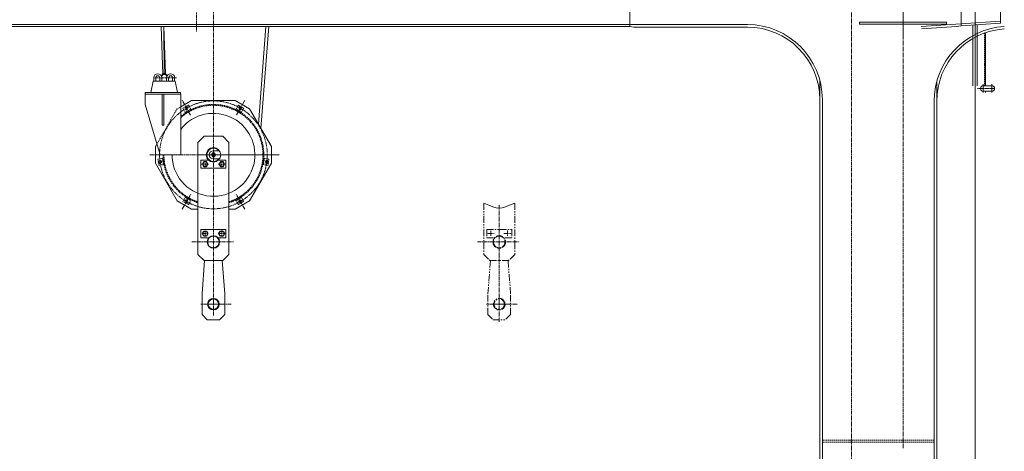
# Model space of a CAD drawing. Header units: millimetres. Extents: x 452087 to 582075, y 10891 to 81641.
# Tile 303 of 311: x 558216 to 562969, y 62693 to 64774. Entities that reach past the tile are written whole.
import ezdxf

# ---------------------------------------------------------------- set-up
doc = ezdxf.new("R2010")
doc.units = ezdxf.units.MM
for name, pattern in [('CENTER2', [28.575, 19.05, -3.175, 3.175, -3.175]), ('HIDDEN', [9.525, 6.35, -3.175]), ('PHANTOM', [63.5, 31.75, -6.35, 6.35, -6.35, 6.35, -6.35])]:
    doc.linetypes.add(name, pattern=pattern)
doc.layers.get('Defpoints').update_dxf_attribs({"color": 8})
for name, color, linetype in [('Cont', 6, 'Continuous'), ('Hide', 2, 'HIDDEN'), ('Phan', 5, 'PHANTOM'), ('ОЗиМ Оси', 4, 'CENTER2'), ('ОЗИМ_Выноски', 2, 'Continuous')]:
    doc.layers.add(name, color=color, linetype=linetype)
doc.layers.add('ОЗиМ Металл тонкий', color=221, linetype='Continuous', lineweight=15)
doc.layers.add('ОЗиМ Размеры', color=2, linetype='Continuous', lineweight=35)
doc.styles.add('RomanS', font='romans.shx', dxfattribs={"width": 0.7})
doc.dimstyles.new('M200', dxfattribs={"dimscale": 200, "dimtxt": 3, "dimasz": 2, "dimexe": 1.25, "dimexo": 0.625, "dimtad": 3, "dimtoh": 1, "dimdec": 0, "dimtxsty": 'RomanS', "dimblk": 'ARCHTICK', "dimblk1": 'OBLIQUE', "dimblk2": 'ARCHTICK', "dimcen": 3, "dimclrt": 2, "dimaunit": 1, "dimadec": 4, "dimazin": 0, "dimtfac": 1, "dimtdec": 0, "dimtmove": 0, "dimatfit": 3, "dimfxl": 1, "dimtfill": 1, "dimarcsym": 0})

# ---------------------------------------------------------------- blocks, each defined once
blk = doc.blocks.new('krepeg12')
at = {"layer": 'Cont'}
blk.add_lwpolyline([(-4.7, 8.1), (-9.3, 0), (-4.7, -8.1), (4.7, -8.1), (9.3, 0), (4.7, 8.1)], close=True, dxfattribs=at)
blk = doc.blocks.new('KREPEG11')
at = {"layer": 'Cont'}
blk.add_lwpolyline([(-3.6, 6.1), (-7.1, 0), (-3.6, -6.1), (3.5, -6.1), (7.1, 0), (3.5, 6.1)], close=True, dxfattribs=at)
blk = doc.blocks.new('KREPEG14')
at = {"layer": 'Cont'}
for p, q in [((-6.6, 11.3), (-13.1, 0)), ((-13.1, 0), (-6.6, -11.3)), ((6.5, 11.3), (-6.6, 11.3)), ((6.5, -11.3), (13.1, 0)), ((13.1, 0), (6.5, 11.3)), ((-6.6, -11.3), (6.5, -11.3))]:
    blk.add_line(p, q, dxfattribs=at)
blk = doc.blocks.new('Кран козловой 2')
at = {"layer": 'Defpoints', "color": 7, "lineweight": 0}
for p, q in [((445034.3, 242198.7), (445034.3, 242208.7)), ((445454.3, 242208.7), (445034.3, 242208.7)), ((445454.3, 242198.7), (445454.3, 242208.7)), ((445454.3, 242198.7), (445034.3, 242198.7))]:
    blk.add_line(p, q, dxfattribs=at)
blk.add_arc((441914.3, 241568.7), 200, 180, 142.1469, dxfattribs=at)
at = {"layer": 'Hide', "color": 7, "lineweight": 0}
for p, q in [((445637.5, 242155.9), (445637.5, 241902.1)), ((441641.2, 241620.5), (441739.7, 241791.2)), ((441756.4, 241800.8), (441739.7, 241791.2)), ((441767.4, 241793.3), (441793.3, 241808.3)), ((441767.4, 241793.3), (441793.3, 241808.3)), ((441767.4, 241793.3), (441793.3, 241808.3)), ((441767.4, 241793.3), (441793.3, 241808.3)), ((441767.4, 241793.3), (441793.3, 241808.3)), ((441767.4, 241793.3), (441793.3, 241808.3)), ((441767.4, 241793.3), (441793.3, 241808.3)), ((441767.4, 241793.3), (441793.3, 241808.3)), ((441767.4, 241793.3), (441793.3, 241808.3)), ((441767.4, 241793.3), (441779.9, 241771.6)), ((441767.4, 241793.3), (441779.9, 241771.6)), ((441767.4, 241793.3), (441779.9, 241771.6)), ((441767.4, 241793.3), (441779.9, 241771.6)), ((441767.4, 241793.3), (441779.9, 241771.6)), ((441767.4, 241793.3), (441779.9, 241771.6)), ((441767.4, 241793.3), (441779.9, 241771.6)), ((441767.4, 241793.3), (441779.9, 241771.6)), ((441767.4, 241793.3), (441779.9, 241771.6)), ((441804.3, 241789.2), (441778.4, 241774.2)), ((441804.3, 241789.2), (441778.4, 241774.2)), ((441804.3, 241789.2), (441778.4, 241774.2)), ((441804.3, 241789.2), (441778.4, 241774.2)), ((441804.3, 241789.2), (441778.4, 241774.2)), ((441804.3, 241789.2), (441778.4, 241774.2)), ((441804.3, 241789.2), (441778.4, 241774.2)), ((441804.3, 241789.2), (441778.4, 241774.2)), ((441804.3, 241789.2), (441778.4, 241774.2)), ((441805.8, 241786.6), (441779.9, 241771.6)), ((441805.8, 241786.6), (441779.9, 241771.6)), ((441805.8, 241786.6), (441779.9, 241771.6)), ((441805.8, 241786.6), (441779.9, 241771.6)), ((441805.8, 241786.6), (441779.9, 241771.6)), ((441805.8, 241786.6), (441779.9, 241771.6)), ((441805.8, 241786.6), (441779.9, 241771.6)), ((441805.8, 241786.6), (441779.9, 241771.6)), ((441805.8, 241786.6), (441779.9, 241771.6)), ((441793.3, 241808.3), (441805.8, 241786.6)), ((441793.3, 241808.3), (441805.8, 241786.6)), ((441793.3, 241808.3), (441805.8, 241786.6)), ((441793.3, 241808.3), (441805.8, 241786.6)), ((441793.3, 241808.3), (441805.8, 241786.6)), ((441793.3, 241808.3), (441805.8, 241786.6)), ((441793.3, 241808.3), (441805.8, 241786.6)), ((441793.3, 241808.3), (441805.8, 241786.6)), ((441793.3, 241808.3), (441805.8, 241786.6)), ((442035.4, 241808.3), (442022.9, 241786.6)), ((442035.4, 241808.3), (442022.9, 241786.6)), ((442035.4, 241808.3), (442022.9, 241786.6)), ((442048.8, 241771.6), (442022.9, 241786.6)), ((442048.8, 241771.6), (442022.9, 241786.6)), ((442048.8, 241771.6), (442022.9, 241786.6)), ((442050.3, 241774.2), (442024.4, 241789.2)), ((442050.3, 241774.2), (442024.4, 241789.2)), ((442050.3, 241774.2), (442024.4, 241789.2)), ((442035.4, 241808.3), (442061.3, 241793.3)), ((442035.4, 241808.3), (442061.3, 241793.3)), ((442035.4, 241808.3), (442061.3, 241793.3)), ((442061.3, 241793.3), (442048.8, 241771.6)), ((442061.3, 241793.3), (442048.8, 241771.6)), ((442061.3, 241793.3), (442048.8, 241771.6)), ((441646.7, 241548.4), (441671.5, 241551.7)), ((441646.7, 241548.4), (441650.6, 241518.7)), ((441672.4, 241521.6), (441668.5, 241551.3)), ((441675.4, 241522), (441671.5, 241551.7)), ((442153.3, 241522), (442157.2, 241551.7)), ((442156.3, 241521.6), (442160.2, 241551.3)), ((442182, 241548.4), (442157.2, 241551.7)), ((442182, 241548.4), (442178.1, 241518.7)), ((441650.6, 241518.7), (441675.4, 241522)), ((442178.1, 241518.7), (442153.3, 241522)), ((441767.4, 241344.1), (441779.9, 241365.8)), ((441767.4, 241344.1), (441779.9, 241365.8)), ((441767.4, 241344.1), (441779.9, 241365.8)), ((441778.4, 241363.2), (441804.3, 241348.2)), ((441778.4, 241363.2), (441804.3, 241348.2)), ((441778.4, 241363.2), (441804.3, 241348.2)), ((441779.9, 241365.8), (441805.8, 241350.8)), ((441779.9, 241365.8), (441805.8, 241350.8)), ((441779.9, 241365.8), (441805.8, 241350.8)), ((441793.3, 241329.1), (441805.8, 241350.8)), ((441793.3, 241329.1), (441805.8, 241350.8)), ((441793.3, 241329.1), (441805.8, 241350.8)), ((442048.8, 241365.8), (442022.9, 241350.8)), ((442048.8, 241365.8), (442022.9, 241350.8)), ((442048.8, 241365.8), (442022.9, 241350.8)), ((442035.4, 241329.1), (442022.9, 241350.8)), ((442035.4, 241329.1), (442022.9, 241350.8)), ((442035.4, 241329.1), (442022.9, 241350.8)), ((442050.3, 241363.2), (442024.4, 241348.2)), ((442050.3, 241363.2), (442024.4, 241348.2)), ((442050.3, 241363.2), (442024.4, 241348.2)), ((442061.3, 241344.1), (442048.8, 241365.8)), ((442061.3, 241344.1), (442048.8, 241365.8)), ((442061.3, 241344.1), (442048.8, 241365.8)), ((441793.3, 241329.1), (441767.4, 241344.1)), ((441793.3, 241329.1), (441767.4, 241344.1)), ((441793.3, 241329.1), (441767.4, 241344.1)), ((442035.4, 241329.1), (442061.3, 241344.1)), ((442035.4, 241329.1), (442061.3, 241344.1)), ((442035.4, 241329.1), (442061.3, 241344.1)), ((444854.3, 240193.7), (445394.3, 240193.7)), ((444854.3, 240193.7), (445394.3, 240193.7)), ((444854.3, 240183.7), (445394.3, 240183.7)), ((444854.3, 240183.7), (445394.3, 240183.7))]:
    blk.add_line(p, q, dxfattribs=at)
for radius, start, end in [(243, 287.9774, 130.5315), (239, 288.2888, 131.3565), (243, 180, 252.0226), (239, 180, 251.7112)]:
    blk.add_arc((441914.3, 241568.7), radius, start, end, dxfattribs=at)
at = {"layer": 'Phan', "color": 7, "lineweight": 0}
for p, q in [((443219.3, 241335.8), (443219.3, 241088.7)), ((443369.3, 241335.8), (443369.3, 241088.7)), ((443234.3, 241208.7), (443234.3, 241168.7)), ((443234.3, 241208.7), (443354.3, 241208.7)), ((443354.3, 241208.7), (443354.3, 241168.7)), ((443234.3, 241168.7), (443272, 241168.7)), ((443354.3, 241168.7), (443316.7, 241168.7)), ((443219.3, 241088.7), (443249.3, 241058.7)), ((443369.3, 241088.7), (443339.3, 241058.7)), ((443239.3, 240898.7), (443252, 241058.7)), ((443249.3, 241058.7), (443294.3, 241058.7)), ((443339.3, 241058.7), (443294.3, 241058.7)), ((443349.3, 240898.7), (443336.7, 241058.7)), ((443239.3, 240798.7), (443239.3, 240898.7)), ((443349.3, 240798.7), (443349.3, 240898.7)), ((443239.3, 240798.7), (443264.3, 240773.7)), ((443349.3, 240798.7), (443324.3, 240773.7)), ((443264.3, 240773.7), (443324.3, 240773.7))]:
    blk.add_line(p, q, dxfattribs=at)
for centre, radius in [((443294.3, 241148.7), 30), ((443294.3, 241148.7), 28), ((443294.3, 240848.7), 28), ((443294.3, 240848.7), 25)]:
    blk.add_circle(centre, radius, dxfattribs=at)
at = {"layer": 'ОЗиМ Металл тонкий', "lineweight": 0}
for p, q in [((445714.3, 242748.7), (445714.3, 242203.7)), ((443924.3, 242588.7), (443924.3, 242186.7)), ((445524.3, 242588.7), (445524.3, 242190.8)), ((445591.6, 242522.7), (445592.7, 239976.1)), ((445714.3, 242213.7), (445331.9, 242187.8)), ((445714.3, 242203.7), (445524.3, 242190.8)), ((444492.3, 242196.7), (438419.4, 242196.7)), ((443924.3, 242186.7), (438419.4, 242186.7)), ((441661.6, 242186.7), (441670.2, 241958.4)), ((441676.6, 241955.5), (441674.1, 242186.7)), ((441675.1, 242186.7), (441683.7, 241959.5)), ((442168.1, 242186.7), (442132.4, 241716.1)), ((442181.6, 242186.7), (442143.9, 241696.1)), ((443924.3, 242186.7), (443944.8, 242184.7)), ((443944.8, 242184.7), (444492.3, 242184.7)), ((445501.4, 242187.3), (445332.7, 242175.9)), ((445524.3, 242190.8), (445501.4, 242187.3)), ((445524.3, 242196.7), (445524.3, 242190.8)), ((445580.9, 242194.7), (445580.9, 241902.1)), ((445602.2, 242196.1), (445602.2, 241902.1)), ((445642.5, 242157.6), (445642.5, 241908.7)), ((445642.5, 242157.6), (445642.5, 241902.1)), ((441611.5, 241869.7), (441623.3, 241924.7)), ((441729.7, 241924.5), (441623.3, 241924.5)), ((441625.9, 241939.9), (441625.9, 241924.5)), ((441635.5, 241924.5), (441635.5, 241939.9)), ((441655.5, 241924.5), (441655.5, 241939.9)), ((441665.1, 241939.9), (441665.1, 241924.5)), ((441687.9, 241924.5), (441687.9, 241939.9)), ((441697.5, 241924.5), (441697.5, 241939.9)), ((441717.5, 241924.5), (441717.5, 241939.9)), ((441727.1, 241924.5), (441727.1, 241939.9)), ((441741.5, 241869.7), (441729.7, 241924.7)), ((444842.3, 241927.1), (444842.3, 239752.7)), ((445406.3, 241919.1), (445406.3, 239983.7)), ((445630.9, 241902.1), (445672.5, 241902.1)), ((445630.9, 241875.3), (445672.5, 241875.3)), ((445642.5, 241908.7), (445642.5, 241902.1)), ((445642.5, 241908.7), (445642.5, 241902.1)), ((445642.5, 241875.3), (445642.5, 241868.7)), ((445642.5, 241875.3), (445642.5, 241868.7)), ((441755, 241869.5), (441585, 241869.5)), ((441755, 241861.5), (441585, 241861.5)), ((441667, 241861.5), (441667, 241711.5)), ((441675, 241861.5), (441675, 241711.5)), ((441756.4, 241861.5), (441756.4, 241568.7)), ((441809, 241831.2), (441756.4, 241800.8)), ((441809, 241831.2), (442019.7, 241831.2)), ((442019.7, 241831.2), (441809, 241831.2)), ((442089, 241791.2), (442019.7, 241831.2)), ((444854.3, 241834.7), (444854.3, 239732.7)), ((445394.3, 241826.7), (445394.3, 239983.7)), ((441585, 241811.5), (441656.4, 241568.7)), ((442089, 241791.2), (442194.3, 241608.7)), ((441667, 241711.5), (441675, 241711.5)), ((441839.3, 241628.7), (441869.3, 241658.7)), ((441914.3, 241658.7), (441869.3, 241658.7)), ((441914.3, 241658.7), (441959.3, 241658.7)), ((441989.3, 241628.7), (441959.3, 241658.7)), ((441634.3, 241608.7), (441641.2, 241620.5)), ((441634.3, 241528.7), (441634.3, 241608.7)), ((441634.3, 241608.7), (441634.3, 241528.7)), ((441634.3, 241528.7), (441634.3, 241608.7)), ((441839.3, 241628.7), (441839.3, 241088.7)), ((441914.3, 241588.7), (441943.1, 241588.7)), ((441989.3, 241628.7), (441989.3, 241088.7)), ((442194.3, 241528.7), (442194.3, 241608.7)), ((442194.3, 241608.7), (442194.3, 241528.7)), ((442194.3, 241528.7), (442194.3, 241608.7)), ((441656.4, 241568.7), (441756.4, 241568.7)), ((441854.3, 241503.7), (441854.3, 241543.7)), ((441854.3, 241543.7), (441889.8, 241543.7)), ((441914.3, 241548.7), (441943.1, 241548.7)), ((441974.3, 241543.7), (441938.8, 241543.7)), ((441974.3, 241503.7), (441974.3, 241543.7)), ((441739.7, 241346.2), (441634.3, 241528.7)), ((441854.3, 241503.7), (441914.3, 241503.7)), ((441974.3, 241503.7), (441914.3, 241503.7)), ((442194.3, 241528.7), (442089, 241346.2)), ((441809, 241306.2), (441739.7, 241346.2)), ((441839.3, 241306.2), (441809, 241306.2)), ((442019.7, 241306.2), (441989.3, 241306.2)), ((442089, 241346.2), (442019.7, 241306.2)), ((441854.3, 241208.7), (441974.3, 241208.7)), ((441854.3, 241208.7), (441854.3, 241168.7)), ((441974.3, 241208.7), (441974.3, 241168.7)), ((441854.3, 241168.7), (441892, 241168.7)), ((441974.3, 241168.7), (441936.7, 241168.7)), ((441839.3, 241088.7), (441869.3, 241058.7)), ((441989.3, 241088.7), (441959.3, 241058.7)), ((441859.3, 240898.7), (441872, 241058.7)), ((441869.3, 241058.7), (441914.3, 241058.7)), ((441959.3, 241058.7), (441914.3, 241058.7)), ((441969.3, 240898.7), (441956.7, 241058.7)), ((441859.3, 240798.7), (441859.3, 240898.7)), ((441969.3, 240798.7), (441969.3, 240898.7)), ((441859.3, 240798.7), (441884.3, 240773.7)), ((441969.3, 240798.7), (441944.3, 240773.7)), ((441884.3, 240773.7), (441944.3, 240773.7))]:
    blk.add_line(p, q, dxfattribs=at)
at = {"layer": 'ОЗиМ Металл тонкий', "lineweight": 0, "ltscale": 0.0186}
for p, q in [((441585, 241869.5), (441585, 241811.5)), ((441755, 241869.5), (441755, 241861.5))]:
    blk.add_line(p, q, dxfattribs=at)
at = {"layer": 'ОЗиМ Металл тонкий', "lineweight": 0}
blk.add_lwpolyline([(443219.3, 241335.8), (443244, 241325.3), (443263.4, 241317.8), (443279.4, 241313.3), (443293.7, 241311.8), (443308.1, 241313.3), (443324.3, 241317.8), (443344.2, 241325.3), (443369.3, 241335.8)], dxfattribs=at)
for centre, radius in [((441914.3, 241568.7), 35), ((441914.3, 241568.7), 5.15), ((441914.3, 241568.7), 1.9), ((441914.3, 241148.7), 30), ((441914.3, 241148.7), 28), ((441914.3, 240848.7), 28), ((441914.3, 240848.7), 25)]:
    blk.add_circle(centre, radius, dxfattribs=at)
for centre, radius, start, end in [((444492.3, 241834.7), 362, 0, 90), ((444492.3, 241834.7), 350, 0, 90), ((445756.3, 241826.7), 362, 93.8726, 180), ((445756.3, 241826.7), 350, 93.8726, 180), ((441645.5, 241939.9), 19.6, 0, 180), ((441645.5, 241939.9), 10, 0, 180), ((441676.5, 241958.5), 3, 190.9533, 354.399), ((441707.5, 241939.9), 19.6, 0, 180), ((441707.5, 241939.9), 10, 0, 180), ((445630.9, 241888.7), 13.4, 90, 270), ((445672.5, 241888.7), 13.4, 270, 90), ((441914.3, 241568.7), 32, 38.6822, 321.3178), ((441914.3, 241568.7), 20, 90, 270)]:
    blk.add_arc(centre, radius, start, end, dxfattribs=at)
at = {"layer": 'ОЗиМ Металл тонкий', "lineweight": 0, "ltscale": 0.02}
for points, knots in [([(441662.8, 241949), (441665.5, 241954.5), (441669.8, 241961.9), (441684.2, 241961.6), (441688.3, 241954.7), (441690.7, 241949.8)], [0, 0, 0, 0, 14.60927, 23.720865, 37.224777, 37.224777, 37.224777, 37.224777]), ([(441664.2, 241945.6), (441665.9, 241948.4), (441666.1, 241948.8), (441666.8, 241950.3), (441667.3, 241951.3), (441668.5, 241953.2), (441669.2, 241954.2), (441670.5, 241955.8), (441671.2, 241956.4), (441672.3, 241957.2), (441672.7, 241957.5), (441673.4, 241957.9), (441673.8, 241958), (441674.8, 241958.3), (441675.5, 241958.4), (441677, 241958.5), (441677.8, 241958.5), (441679.2, 241958.3), (441679.8, 241958.1), (441680.7, 241957.8), (441681, 241957.6), (441681.7, 241957.2), (441682.1, 241957), (441683, 241956.3), (441683.6, 241955.7), (441684.8, 241954.2), (441685.3, 241953.4), (441686.4, 241951.5), (441687, 241950.5), (441687.7, 241949.1), (441687.8, 241948.9), (441689, 241946.3)], [0.21915, 0.21915, 0.21915, 0.21915, 1.469008, 1.469008, 4.407023, 4.407023, 8.012283, 8.012283, 11.617544, 11.617544, 13.732469, 13.732469, 15.224956, 15.224956, 18.093, 18.093, 20.961044, 20.961044, 23.28268, 23.28268, 24.970177, 24.970177, 26.657675, 26.657675, 29.896425, 29.896425, 33.135176, 33.135176, 36.373926, 36.373926, 37.131753, 37.131753, 37.131753, 37.131753])]:
    blk.add_open_spline(points, degree=3, knots=knots, dxfattribs=at)
at = {"layer": 'ОЗиМ Оси', "color": 7, "lineweight": 0}
for p, q in [((445244.3, 243006.9), (445244.3, 242142.7)), ((445244.3, 240155.3), (445244.3, 242973.1)), ((441832.1, 242902.1), (441832.1, 242162.9)), ((444994.3, 242908.5), (444994.3, 234190.3)), ((445244.3, 242748.7), (445244.3, 242142.7)), ((441914.3, 242299.4), (441914.3, 240793.3)), ((441735.5, 241939.9), (441622.5, 241939.9)), ((441804.1, 241759.7), (441763.2, 241830.5)), ((442025.3, 241760.9), (442065.5, 241830.5)), ((441607.7, 241568.7), (442221, 241568.7)), ((441840.7, 241568.7), (442235.5, 241568.7)), ((441874.3, 241509.5), (441874.3, 241537.9)), ((441954.3, 241508.5), (441954.3, 241537.6)), ((441890.8, 241523.7), (441857.5, 241523.7)), ((441938.4, 241523.7), (441970.8, 241523.7)), ((441763.2, 241306.9), (441805.9, 241380.9)), ((442065.5, 241306.9), (442024.7, 241377.6)), ((443294.3, 241325.4), (443294.3, 240760.8)), ((441859.7, 241188.7), (441889.7, 241188.7)), ((441874.3, 241202.9), (441874.3, 241174.5)), ((441937.1, 241188.7), (441970.8, 241188.7)), ((441954.3, 241203.9), (441954.3, 241174.9)), ((443239.7, 241188.7), (443269.7, 241188.7)), ((443254.3, 241202.9), (443254.3, 241174.5)), ((443317.1, 241188.7), (443350.8, 241188.7)), ((443334.3, 241203.9), (443334.3, 241174.9)), ((441809.7, 241148.7), (442010.6, 241148.7)), ((443189.7, 241148.7), (443390.6, 241148.7)), ((442000.6, 240848.7), (441853, 240848.7)), ((441959.9, 240848.7), (441868.8, 240848.7)), ((443380.6, 240848.7), (443233, 240848.7)), ((443339.9, 240848.7), (443248.8, 240848.7))]:
    blk.add_line(p, q, dxfattribs=at)
at = {"layer": 'ОЗиМ Оси', "color": 7, "lineweight": 0, "ltscale": 0.3}
for p, q in [((445591.6, 242195.4), (445591.6, 241888.7)), ((445602.5, 241888.7), (445685.9, 241888.7))]:
    blk.add_line(p, q, dxfattribs=at)
at = {"layer": 'ОЗиМ Оси', "color": 7, "linetype": 'Continuous', "lineweight": 0}
for p, q in [((445630.9, 241908.7), (445630.9, 241868.7)), ((445672.5, 241908.7), (445672.5, 241868.7))]:
    blk.add_line(p, q, dxfattribs=at)
at = {"layer": 'ОЗиМ Оси', "color": 7, "lineweight": 0}
blk.add_circle((441914.3, 241568.7), 260, dxfattribs=at)
at = {"layer": 'ОЗиМ Металл тонкий', "lineweight": 0}
for p, rotation in [((441784.3, 241793.9), 120.0000000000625), ((441784.3, 241793.9), 120.0000000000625), ((441784.3, 241793.9), 120.0000000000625), ((441784.3, 241793.9), 120.0000000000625), ((441784.3, 241793.9), 120.0000000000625), ((441784.3, 241793.9), 120.0000000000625), ((441784.3, 241793.9), 120.0000000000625), ((441784.3, 241793.9), 120.0000000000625), ((441784.3, 241793.9), 120.0000000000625), ((442044.3, 241793.9), 59.99999999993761), ((442044.3, 241793.9), 59.99999999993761), ((442044.3, 241793.9), 59.99999999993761), ((442172.1, 241534.6), 352.4666793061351), ((441784.3, 241343.5), 239.9999999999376), ((441784.3, 241343.5), 239.9999999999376), ((441784.3, 241343.5), 239.9999999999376)]:
    blk.add_blockref('KREPEG11', p, dxfattribs=dict(at, rotation=rotation))
at = {"layer": 'ОЗиМ Металл тонкий', "lineweight": 0, "xscale": -1}
for p, rotation in [((441656.6, 241534.6), 7.533320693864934), ((442044.3, 241343.5), 120.0000000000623), ((442044.3, 241343.5), 120.0000000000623), ((442044.3, 241343.5), 120.0000000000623)]:
    blk.add_blockref('KREPEG11', p, dxfattribs=dict(at, rotation=rotation))
at = {"layer": 'ОЗиМ Металл тонкий', "lineweight": 0}
for name, p in [('krepeg12', (441914.3, 241568.7)), ('KREPEG14', (441874.3, 241523.7)), ('KREPEG14', (441954.3, 241523.7))]:
    blk.add_blockref(name, p, dxfattribs=at)
at = {"layer": 'ОЗиМ Металл тонкий', "lineweight": 0, "extrusion": (0, 0, -1), "zscale": -1, "rotation": 180}
for p in [(-441874.3, 241188.7), (-441954.3, 241188.7)]:
    blk.add_blockref('KREPEG14', p, dxfattribs=at)
blk = doc.blocks.new('_ArchTick')
at = {"color": 0, "linetype": 'ByBlock', "const_width": 0.15}
blk.add_lwpolyline([(-0.5, -0.5), (0.5, 0.5)], dxfattribs=at)
blk = doc.blocks.new('*D700')
at = {"layer": 'Defpoints', "color": 0, "transparency": 16777216}
for p in [(562231, 67648.7, 0), (562231, 65263.1, 0), (555731, 64145.7, 0)]:
    blk.add_point(p, dxfattribs=at)
at = {"layer": 'ОЗиМ Размеры', "color": 0, "lineweight": -2, "transparency": 16777216}
for p, q in [((555731, 64208.2, 0), (555731, 67773.7, 0)), ((562231, 65325.6, 0), (562231, 67773.7, 0)), ((555731, 67648.7, 0), (562231, 67648.7, 0))]:
    blk.add_line(p, q, dxfattribs=at)
at = {"layer": 'ОЗиМ Размеры', "color": 0, "lineweight": -2, "transparency": 16777216, "xscale": 200, "yscale": 200, "zscale": 200, "rotation": 180}
blk.add_blockref('_ArchTick', (555731, 67648.7, 0), dxfattribs=at)
at = {"layer": 'ОЗиМ Размеры', "color": 0, "lineweight": -2, "transparency": 16777216, "xscale": 200, "yscale": 200, "zscale": 200}
blk.add_blockref('_ArchTick', (562231, 67648.7, 0), dxfattribs=at)
at = {"layer": 'ОЗиМ Размеры', "color": 2, "transparency": 16777216, "insert": (558981, 67861.2, 0), "char_height": 300, "attachment_point": 5, "style": 'RomanS', "bg_fill": 3, "box_fill_scale": 1.1, "bg_fill_color": 256, "bg_fill_true_color": 13158600, "bg_fill_transparency": 0}
blk.add_mtext('Lк=6500', dxfattribs=at)
blk = doc.blocks.new('_Oblique')
at = {"color": 0, "linetype": 'ByBlock', "lineweight": -2}
blk.add_line((-0.5, -0.5), (0.5, 0.5), dxfattribs=at)

msp = doc.modelspace()

# ---------------------------------------------------------------- block references
at = {"layer": 'ОЗИМ_Выноски'}
msp.add_blockref('Кран козловой 2', (117236.7, -177446.4, 0), dxfattribs=at)

# ---------------------------------------------------------------- next in the draw order: dimensions: what is measured, and where the dimension line sits
at = {"layer": 'ОЗиМ Размеры', "color": 0}
dim = msp.add_linear_dim(base=(562231, 67648.7, 0), p1=(555731, 64145.7, 0), p2=(562231, 65263.1, 0), dimstyle='M200', override={"dimscale": 100, "dimpost": 'Lк=<>'}, dxfattribs=at)
dim.commit()
dim.dimension.update_dxf_attribs({"geometry": '*D700', "text_midpoint": (558981, 67861.2, 0)})

doc.saveas('drawing.dxf')
